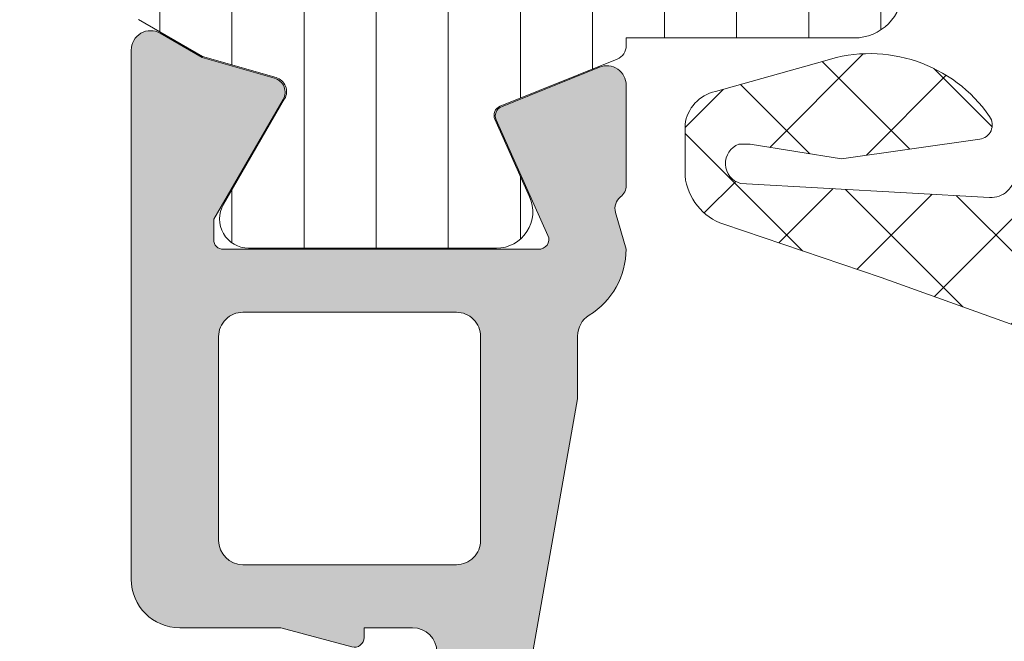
# Model space of a CAD drawing. Header units: millimetres. Extents: x 144573 to 336993, y 74252 to 247042.
# Tile 459 of 656: x 210858 to 210879, y 174638 to 174651. Entities that reach past the tile are written whole.
import ezdxf

# ---------------------------------------------------------------- set-up
doc = ezdxf.new("R2010")
doc.units = ezdxf.units.MM
doc.layers.add('FASÁDA DETAILNÍ', color=255, linetype='Continuous', lineweight=0)
doc.layers.add('NOVA', color=255, linetype='Continuous', lineweight=0)
pattern_1 = [(135, (0, 0), (-1.077630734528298, -1.077630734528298), []), (225, (0, 0), (1.077630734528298, -1.077630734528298), [])]

# ---------------------------------------------------------------- blocks, each defined once
blk = doc.blocks.new('A$C69D17D4D')
at = {"layer": 'FASÁDA DETAILNÍ'}
h = blk.add_hatch(dxfattribs=at)
h.set_pattern_fill('ANSI37', color=256, scale=0.48, angle=90, style=0)
h.set_pattern_definition(pattern_1)
edge = h.paths.add_edge_path(flags=16)
edge.add_line((-12253.82517201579, 1277.780662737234), (-12252.43231801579, 1277.880406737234))
edge.add_arc((-12252.38946052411, 1277.281939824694), 0.5999995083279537, -8.35212239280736e-06, 94.09608051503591, ccw=False)
edge.add_arc((-12252.38946052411, 1277.28193964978), 0.5999995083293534, -94.09608051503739, 8.35212239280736e-06, ccw=False)
edge.add_line((-12252.43231801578, 1276.683472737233), (-12253.82517201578, 1276.783216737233))
edge.add_arc((-12253.78945753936, 1277.281939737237), 0.5000001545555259, 94.09606440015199, 265.90393559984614, ccw=False)
edge = h.paths.add_edge_path(flags=16)
edge.add_arc((-12256.98946564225, 1275.681943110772), 0.49999962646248, -4.28042947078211e-05, 90.00004280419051, ccw=False)
edge.add_line((-12256.48946601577, 1275.681942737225), (-12256.48946601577, 1272.088257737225))
edge.add_arc((-12256.98946634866, 1272.088257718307), 0.5000003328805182, -113.21802660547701, 2.167131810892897e-06, ccw=False)
edge.add_line((-12257.1865820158, 1271.62875173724), (-12263.5176840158, 1274.34462973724))
edge.add_arc((-12263.32056809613, 1274.804135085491), 0.4999998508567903, 177.4998893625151, 246.78191820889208, ccw=False)
edge.add_line((-12263.82009201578, 1274.825945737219), (-12263.78176601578, 1275.703752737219))
edge.add_arc((-12263.28224240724, 1275.68194324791), 0.4999994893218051, 89.99995514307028, 177.5000208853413, ccw=False)
edge.add_line((-12263.28224201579, 1276.181942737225), (-12256.98946601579, 1276.181942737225))
edge = h.paths.add_edge_path(flags=16)
edge.add_line((-12262.39762801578, 1301.235861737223), (-12253.50077501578, 1305.384531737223))
edge.add_arc((-12253.28946587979, 1304.931377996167), 0.4999998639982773, -2.96720033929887e-05, 115.00000791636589, ccw=False)
edge.add_line((-12252.78946601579, 1304.93137773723), (-12252.78946601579, 1295.58194273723))
edge.add_arc((-12253.28946564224, 1295.5819423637), 0.4999996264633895, -90.00004280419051, 4.28042947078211e-05, ccw=False)
edge.add_line((-12253.28946601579, 1295.081942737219), (-12262.41338901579, 1295.081942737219))
edge.add_arc((-12262.4133888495, 1295.581942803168), 0.5000000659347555, 177.4999727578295, 269.9999809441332, ccw=False)
edge.add_line((-12262.91291301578, 1295.603752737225), (-12262.68584301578, 1300.804516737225))
edge.add_arc((-12262.18631760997, 1300.782707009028), 0.5000012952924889, 115.00009198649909, 177.5000025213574, ccw=False)
edge = h.paths.add_edge_path(flags=16)
edge.add_arc((-12253.28946564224, 1292.381943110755), 0.49999962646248, -4.28042947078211e-05, 90.00004280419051, ccw=False)
edge.add_line((-12252.78946601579, 1292.381942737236), (-12252.78946601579, 1285.181942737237))
edge.add_arc((-12253.28946564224, 1285.181942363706), 0.4999996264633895, -90.00004280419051, 4.28042947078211e-05, ccw=False)
edge.add_line((-12253.28946601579, 1284.681942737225), (-12254.48946601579, 1284.681942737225))
edge.add_arc((-12254.48946750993, 1282.681944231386), 1.999998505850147, 89.99995719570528, 180.0000428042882)
edge.add_line((-12256.48946601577, 1282.681942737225), (-12256.48946601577, 1278.881942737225))
edge.add_arc((-12256.98946564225, 1278.881942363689), 0.4999996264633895, -90.00004280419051, 4.28042947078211e-05, ccw=False)
edge.add_line((-12256.98946601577, 1278.381942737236), (-12263.14252701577, 1278.381942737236))
edge.add_arc((-12263.14252684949, 1278.881942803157), 0.5000000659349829, 177.4999727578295, 269.9999809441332, ccw=False)
edge.add_line((-12263.64205101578, 1278.903752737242), (-12263.40191601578, 1284.403752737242))
edge.add_arc((-12262.90239240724, 1284.381943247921), 0.499999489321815, 89.99995514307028, 177.5000208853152, ccw=False)
edge.add_line((-12262.90239201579, 1284.881942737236), (-12257.58946601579, 1284.881942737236))
edge.add_arc((-12257.58946601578, 1285.981942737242), 1.099999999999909, 270, 450)
edge.add_line((-12257.58946601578, 1287.081942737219), (-12262.76267701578, 1287.081942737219))
edge.add_arc((-12262.7626768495, 1287.581942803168), 0.500000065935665, 177.4999727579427, 269.9999809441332, ccw=False)
edge.add_line((-12263.26220101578, 1287.603752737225), (-12263.05262801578, 1292.403752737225))
edge.add_arc((-12262.55310440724, 1292.381943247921), 0.4999994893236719, 89.99995514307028, 177.5000208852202, ccw=False)
edge.add_line((-12262.55310401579, 1292.881942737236), (-12253.28946601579, 1292.881942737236))
edge = h.paths.add_edge_path()
edge.add_line((-12254.67592301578, 1307.594995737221), (-12263.46378901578, 1303.497146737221))
edge.add_ellipse((-12262.1959315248, 1300.778221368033), major_axis=(-3.000002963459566, 0), ratio=1, start_angle=295.0000306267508, end_angle=357.499941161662)
edge.add_line((-12265.19307901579, 1300.909082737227), (-12265.22141301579, 1300.260132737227))
edge.add_ellipse((-12265.72093662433, 1300.281942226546), major_axis=(-0.4999994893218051, 0), ratio=1, start_angle=89.99995514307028, end_angle=177.5000208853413, ccw=False)
edge.add_line((-12265.72093701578, 1299.781942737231), (-12266.68946601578, 1299.781942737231))
edge.add_ellipse((-12266.68946609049, 1299.681942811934), major_axis=(-0.09999992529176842, 0), ratio=1, start_angle=-90.00004280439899, end_angle=4.280465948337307e-05)
edge.add_line((-12266.78946601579, 1299.681942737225), (-12266.78946601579, 1299.081942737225))
edge.add_ellipse((-12266.68946609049, 1299.081942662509), major_axis=(-0.09999992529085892, 0), ratio=1, start_angle=-4.280465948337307e-05, end_angle=90.00004280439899)
edge.add_line((-12266.68946601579, 1298.981942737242), (-12265.78642801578, 1298.981942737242))
edge.add_ellipse((-12265.78642818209, 1298.481942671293), major_axis=(-0.500000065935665, 0), ratio=1, start_angle=177.4999727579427, end_angle=269.99998094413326, ccw=False)
edge.add_line((-12265.28690401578, 1298.460132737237), (-12265.68074201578, 1289.559838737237))
edge.add_ellipse((-12266.18025329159, 1289.58194284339), major_axis=(-0.5000001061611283, 0), ratio=1, start_angle=89.99991701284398, end_angle=177.4662307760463, ccw=False)
edge.add_line((-12266.18025401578, 1289.081942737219), (-12266.78946601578, 1289.081942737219))
edge.add_ellipse((-12266.7894660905, 1288.981942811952), major_axis=(-0.09999992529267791, 0), ratio=1, start_angle=-90.00004280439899, end_angle=4.280413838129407e-05)
edge.add_line((-12266.8894660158, 1288.981942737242), (-12266.8894660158, 1288.381942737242))
edge.add_ellipse((-12266.7894660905, 1288.381942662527), major_axis=(-0.09999992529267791, 0), ratio=1, start_angle=-4.280413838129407e-05, end_angle=90.00004280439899)
edge.add_line((-12266.78946601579, 1288.281942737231), (-12266.25990401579, 1288.281942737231))
edge.add_ellipse((-12266.25990371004, 1287.781942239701), major_axis=(-0.5000004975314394, 0), ratio=1, start_angle=177.4663020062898, end_angle=270.0000350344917, ccw=False)
edge.add_line((-12265.7603920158, 1287.759838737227), (-12266.2710480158, 1276.219613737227))
edge.add_ellipse((-12266.77057261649, 1276.241423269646), major_axis=(-0.5000004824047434, 0), ratio=1, start_angle=86.78294269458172, end_angle=177.5000209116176, ccw=False)
edge.add_line((-12266.79863201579, 1275.742210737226), (-12271.93237501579, 1276.030773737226))
edge.add_ellipse((-12271.81681959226, 1276.44119173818), major_axis=(-0.4263754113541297, 0), ratio=1, start_angle=-69.24102762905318, end_angle=74.27514552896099, ccw=False)
edge.add_line((-12271.9679430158, 1276.839886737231), (-12271.7353400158, 1276.838646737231))
edge.add_line((-12271.73534001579, 1276.838646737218), (-12269.85276101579, 1276.540508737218))
edge.add_line((-12269.85276101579, 1276.540508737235), (-12267.00347601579, 1276.940934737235))
edge.add_ellipse((-12267.04522661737, 1277.238015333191), major_axis=(-0.2999999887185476, 0), ratio=1, start_angle=97.9997440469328, end_angle=214.5977463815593)
edge.add_ellipse((-12269.26779770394, 1275.704901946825), major_axis=(-3.000047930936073, 0), ratio=1, start_angle=214.5976412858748, end_angle=288.0084245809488)
edge.add_line((-12270.19528301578, 1278.557980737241), (-12272.45017401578, 1277.924404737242))
edge.add_ellipse((-12272.28924447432, 1277.149192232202), major_axis=(-0.7917403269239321, 0), ratio=1, start_angle=281.7276897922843, end_angle=353.2016537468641)
edge.add_line((-12273.0754180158, 1277.242914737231), (-12273.0766390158, 1276.184704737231))
edge.add_ellipse((-12271.89755279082, 1276.313828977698), major_axis=(-1.186135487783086, 0), ratio=1, start_angle=6.249678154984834, end_angle=71.34442355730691)
edge.add_line((-12272.2769720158, 1275.190014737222), (-12269.0356320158, 1274.095681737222))
edge.add_line((-12269.03563201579, 1274.095681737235), (-12260.98583701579, 1271.205903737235))
edge.add_line((-12260.98583701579, 1271.205903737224), (-12251.08796001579, 1266.873094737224))
edge.add_ellipse((-12250.88968994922, 1267.332103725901), major_axis=(-0.5000002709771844, 0), ratio=1, start_angle=66.63795051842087, end_angle=179.9334236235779)
edge.add_line((-12250.38969001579, 1267.331522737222), (-12250.38905501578, 1267.878223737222))
edge.add_ellipse((-12250.88905512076, 1267.878804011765), major_axis=(-0.5000004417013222, 0), ratio=1, start_angle=179.9335054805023, end_angle=246.0791754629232)
edge.add_line((-12250.6863180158, 1268.335857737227), (-12253.8903210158, 1269.737613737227))
edge.add_ellipse((-12253.48946667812, 1270.653754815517), major_axis=(-0.9999993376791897, 0), ratio=1, start_angle=-5.281035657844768e-05, end_angle=66.36838527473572, ccw=False)
edge.add_line((-12254.48946601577, 1270.653755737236), (-12254.48946601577, 1275.881697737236))
edge.add_line((-12254.48946601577, 1275.881697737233), (-12252.68998701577, 1275.881706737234))
edge.add_line((-12252.68998701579, 1275.881706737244), (-12252.55204501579, 1275.366905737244))
edge.add_ellipse((-12252.27489099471, 1275.48167099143), major_axis=(-0.2999756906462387, 0), ratio=1, start_angle=22.49370026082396, end_angle=112.503566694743)
edge.add_line((-12252.16007801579, 1275.204536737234), (-12250.88995101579, 1276.053703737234))
edge.add_ellipse((-12251.38967178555, 1276.919567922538), major_axis=(-0.9997207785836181, 0), ratio=1, start_angle=119.9907606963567, end_angle=180.0076118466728)
edge.add_line((-12250.38995101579, 1276.919700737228), (-12250.38998201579, 1277.644061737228))
edge.add_ellipse((-12251.38971984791, 1277.643853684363), major_axis=(-0.9997378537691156, 0), ratio=1, start_angle=180.0119236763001, end_angle=240.0086750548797)
edge.add_line((-12250.8899820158, 1278.509727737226), (-12252.1600780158, 1279.358894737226))
edge.add_ellipse((-12252.27488990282, 1279.081747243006), major_axis=(-0.2999875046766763, 0), ratio=1, start_angle=247.4975938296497, end_angle=337.50139619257)
edge.add_line((-12252.55204501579, 1279.196540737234), (-12252.69001701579, 1278.681724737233))
edge.add_line((-12252.69001701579, 1278.681724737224), (-12254.48946601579, 1278.681716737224))
edge.add_line((-12254.48946601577, 1278.681716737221), (-12254.48946601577, 1281.881943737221))
edge.add_ellipse((-12254.18946623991, 1281.881943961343), major_axis=(-0.2999997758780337, 0), ratio=1, start_angle=-90.00004280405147, end_angle=4.280431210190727e-05, ccw=False)
edge.add_line((-12254.18946601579, 1282.181943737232), (-12250.88947001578, 1282.181943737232))
edge.add_ellipse((-12250.88946964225, 1282.681943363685), major_axis=(-0.49999962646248, 0), ratio=1, start_angle=89.99995719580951, end_angle=180.0000428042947)
edge.add_line((-12250.3894700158, 1282.681943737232), (-12250.3894700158, 1309.579565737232))
edge.add_line((-12250.3894700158, 1309.579565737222), (-12251.9398620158, 1310.474683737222))
edge.add_ellipse((-12252.18986210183, 1310.041671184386), major_axis=(-0.4999999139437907, 0), ratio=1, start_angle=239.9999829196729, end_angle=359.9999366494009)
edge.add_line((-12252.68986201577, 1310.041671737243), (-12254.38723301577, 1310.041671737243))
edge.add_line((-12254.38723301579, 1310.041671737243), (-12254.38723301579, 1308.048149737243))
edge.add_ellipse((-12254.88723327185, 1308.048149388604), major_axis=(-0.500000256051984, 0), ratio=1, start_angle=115.00012858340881, end_angle=180.0000399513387, ccw=False)
h = blk.add_hatch(dxfattribs=at)
h.set_pattern_fill('ANSI37', color=256, scale=0.48, angle=90, style=0)
h.set_pattern_definition(pattern_1)
edge = h.paths.add_edge_path(flags=16)
edge.add_line((-12253.8251718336, 1277.780662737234), (-12252.4323178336, 1277.880406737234))
edge.add_arc((-12252.38946034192, 1277.281939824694), 0.5999995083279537, -8.35212239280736e-06, 94.09608051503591, ccw=False)
edge.add_arc((-12252.38946034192, 1277.28193964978), 0.5999995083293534, -94.09608051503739, 8.35212239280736e-06, ccw=False)
edge.add_line((-12252.43231783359, 1276.683472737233), (-12253.82517183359, 1276.783216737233))
edge.add_arc((-12253.78945735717, 1277.281939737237), 0.5000001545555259, 94.09606440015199, 265.90393559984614, ccw=False)
edge = h.paths.add_edge_path(flags=16)
edge.add_arc((-12256.98946546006, 1275.681943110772), 0.49999962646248, -4.28042947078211e-05, 90.00004280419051, ccw=False)
edge.add_line((-12256.48946583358, 1275.681942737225), (-12256.48946583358, 1272.088257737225))
edge.add_arc((-12256.98946616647, 1272.088257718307), 0.5000003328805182, -113.21802660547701, 2.167131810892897e-06, ccw=False)
edge.add_line((-12257.18658183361, 1271.62875173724), (-12263.51768383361, 1274.34462973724))
edge.add_arc((-12263.32056791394, 1274.804135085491), 0.4999998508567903, 177.4998893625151, 246.78191820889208, ccw=False)
edge.add_line((-12263.82009183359, 1274.825945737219), (-12263.78176583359, 1275.703752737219))
edge.add_arc((-12263.28224222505, 1275.68194324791), 0.4999994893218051, 89.99995514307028, 177.5000208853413, ccw=False)
edge.add_line((-12263.2822418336, 1276.181942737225), (-12256.9894658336, 1276.181942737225))
edge = h.paths.add_edge_path(flags=16)
edge.add_line((-12262.39762783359, 1301.235861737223), (-12253.50077483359, 1305.384531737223))
edge.add_arc((-12253.2894656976, 1304.931377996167), 0.4999998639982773, -2.96720033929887e-05, 115.00000791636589, ccw=False)
edge.add_line((-12252.7894658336, 1304.93137773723), (-12252.7894658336, 1295.58194273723))
edge.add_arc((-12253.28946546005, 1295.5819423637), 0.4999996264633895, -90.00004280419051, 4.28042947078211e-05, ccw=False)
edge.add_line((-12253.2894658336, 1295.081942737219), (-12262.4133888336, 1295.081942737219))
edge.add_arc((-12262.41338866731, 1295.581942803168), 0.5000000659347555, 177.4999727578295, 269.9999809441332, ccw=False)
edge.add_line((-12262.91291283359, 1295.603752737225), (-12262.68584283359, 1300.804516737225))
edge.add_arc((-12262.18631742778, 1300.782707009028), 0.5000012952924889, 115.00009198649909, 177.5000025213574, ccw=False)
edge = h.paths.add_edge_path(flags=16)
edge.add_arc((-12253.28946546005, 1292.381943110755), 0.49999962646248, -4.28042947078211e-05, 90.00004280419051, ccw=False)
edge.add_line((-12252.7894658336, 1292.381942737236), (-12252.7894658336, 1285.181942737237))
edge.add_arc((-12253.28946546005, 1285.181942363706), 0.4999996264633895, -90.00004280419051, 4.28042947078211e-05, ccw=False)
edge.add_line((-12253.2894658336, 1284.681942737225), (-12254.4894658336, 1284.681942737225))
edge.add_arc((-12254.48946732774, 1282.681944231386), 1.999998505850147, 89.99995719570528, 180.0000428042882)
edge.add_line((-12256.48946583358, 1282.681942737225), (-12256.48946583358, 1278.881942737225))
edge.add_arc((-12256.98946546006, 1278.881942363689), 0.4999996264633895, -90.00004280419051, 4.28042947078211e-05, ccw=False)
edge.add_line((-12256.98946583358, 1278.381942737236), (-12263.14252683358, 1278.381942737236))
edge.add_arc((-12263.1425266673, 1278.881942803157), 0.5000000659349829, 177.4999727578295, 269.9999809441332, ccw=False)
edge.add_line((-12263.64205083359, 1278.903752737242), (-12263.40191583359, 1284.403752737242))
edge.add_arc((-12262.90239222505, 1284.381943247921), 0.499999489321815, 89.99995514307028, 177.5000208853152, ccw=False)
edge.add_line((-12262.9023918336, 1284.881942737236), (-12257.5894658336, 1284.881942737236))
edge.add_arc((-12257.58946583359, 1285.981942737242), 1.099999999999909, 270, 450)
edge.add_line((-12257.58946583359, 1287.081942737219), (-12262.76267683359, 1287.081942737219))
edge.add_arc((-12262.76267666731, 1287.581942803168), 0.500000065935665, 177.4999727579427, 269.9999809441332, ccw=False)
edge.add_line((-12263.26220083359, 1287.603752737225), (-12263.05262783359, 1292.403752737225))
edge.add_arc((-12262.55310422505, 1292.381943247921), 0.4999994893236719, 89.99995514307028, 177.5000208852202, ccw=False)
edge.add_line((-12262.5531038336, 1292.881942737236), (-12253.2894658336, 1292.881942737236))
edge = h.paths.add_edge_path()
edge.add_line((-12254.67592283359, 1307.594995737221), (-12263.46378883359, 1303.497146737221))
edge.add_ellipse((-12262.19593134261, 1300.778221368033), major_axis=(-3.000002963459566, 0), ratio=1, start_angle=295.0000306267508, end_angle=357.499941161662)
edge.add_line((-12265.1930788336, 1300.909082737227), (-12265.2214128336, 1300.260132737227))
edge.add_ellipse((-12265.72093644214, 1300.281942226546), major_axis=(-0.4999994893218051, 0), ratio=1, start_angle=89.99995514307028, end_angle=177.5000208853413, ccw=False)
edge.add_line((-12265.72093683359, 1299.781942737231), (-12266.68946583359, 1299.781942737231))
edge.add_ellipse((-12266.6894659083, 1299.681942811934), major_axis=(-0.09999992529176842, 0), ratio=1, start_angle=-90.00004280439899, end_angle=4.280465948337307e-05)
edge.add_line((-12266.7894658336, 1299.681942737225), (-12266.7894658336, 1299.081942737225))
edge.add_ellipse((-12266.6894659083, 1299.081942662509), major_axis=(-0.09999992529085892, 0), ratio=1, start_angle=-4.280465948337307e-05, end_angle=90.00004280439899)
edge.add_line((-12266.6894658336, 1298.981942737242), (-12265.78642783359, 1298.981942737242))
edge.add_ellipse((-12265.7864279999, 1298.481942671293), major_axis=(-0.500000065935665, 0), ratio=1, start_angle=177.4999727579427, end_angle=269.99998094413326, ccw=False)
edge.add_line((-12265.28690383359, 1298.460132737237), (-12265.68074183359, 1289.559838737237))
edge.add_ellipse((-12266.1802531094, 1289.58194284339), major_axis=(-0.5000001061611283, 0), ratio=1, start_angle=89.99991701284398, end_angle=177.4662307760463, ccw=False)
edge.add_line((-12266.18025383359, 1289.081942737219), (-12266.78946583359, 1289.081942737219))
edge.add_ellipse((-12266.78946590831, 1288.981942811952), major_axis=(-0.09999992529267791, 0), ratio=1, start_angle=-90.00004280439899, end_angle=4.280413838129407e-05)
edge.add_line((-12266.88946583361, 1288.981942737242), (-12266.88946583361, 1288.381942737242))
edge.add_ellipse((-12266.78946590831, 1288.381942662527), major_axis=(-0.09999992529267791, 0), ratio=1, start_angle=-4.280413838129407e-05, end_angle=90.00004280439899)
edge.add_line((-12266.7894658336, 1288.281942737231), (-12266.2599038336, 1288.281942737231))
edge.add_ellipse((-12266.25990352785, 1287.781942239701), major_axis=(-0.5000004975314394, 0), ratio=1, start_angle=177.4663020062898, end_angle=270.0000350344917, ccw=False)
edge.add_line((-12265.76039183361, 1287.759838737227), (-12266.27104783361, 1276.219613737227))
edge.add_ellipse((-12266.7705724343, 1276.241423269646), major_axis=(-0.5000004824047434, 0), ratio=1, start_angle=86.78294269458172, end_angle=177.5000209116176, ccw=False)
edge.add_line((-12266.7986318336, 1275.742210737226), (-12271.9323748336, 1276.030773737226))
edge.add_ellipse((-12271.81681941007, 1276.44119173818), major_axis=(-0.4263754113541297, 0), ratio=1, start_angle=-69.24102762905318, end_angle=74.27514552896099, ccw=False)
edge.add_line((-12271.96794283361, 1276.839886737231), (-12271.73533983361, 1276.838646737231))
edge.add_line((-12271.7353398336, 1276.838646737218), (-12269.8527608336, 1276.540508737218))
edge.add_line((-12269.8527608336, 1276.540508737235), (-12267.0034758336, 1276.940934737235))
edge.add_ellipse((-12267.04522643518, 1277.238015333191), major_axis=(-0.2999999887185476, 0), ratio=1, start_angle=97.9997440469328, end_angle=214.5977463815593)
edge.add_ellipse((-12269.26779752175, 1275.704901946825), major_axis=(-3.000047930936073, 0), ratio=1, start_angle=214.5976412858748, end_angle=288.0084245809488)
edge.add_line((-12270.19528283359, 1278.557980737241), (-12272.45017383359, 1277.924404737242))
edge.add_ellipse((-12272.28924429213, 1277.149192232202), major_axis=(-0.7917403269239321, 0), ratio=1, start_angle=281.7276897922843, end_angle=353.2016537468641)
edge.add_line((-12273.07541783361, 1277.242914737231), (-12273.07663883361, 1276.184704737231))
edge.add_ellipse((-12271.89755260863, 1276.313828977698), major_axis=(-1.186135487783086, 0), ratio=1, start_angle=6.249678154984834, end_angle=71.34442355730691)
edge.add_line((-12272.27697183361, 1275.190014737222), (-12269.03563183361, 1274.095681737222))
edge.add_line((-12269.0356318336, 1274.095681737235), (-12260.9858368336, 1271.205903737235))
edge.add_line((-12260.9858368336, 1271.205903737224), (-12251.0879598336, 1266.873094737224))
edge.add_ellipse((-12250.88968976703, 1267.332103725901), major_axis=(-0.5000002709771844, 0), ratio=1, start_angle=66.63795051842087, end_angle=179.9334236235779)
edge.add_line((-12250.3896898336, 1267.331522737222), (-12250.38905483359, 1267.878223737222))
edge.add_ellipse((-12250.88905493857, 1267.878804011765), major_axis=(-0.5000004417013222, 0), ratio=1, start_angle=179.9335054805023, end_angle=246.0791754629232)
edge.add_line((-12250.68631783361, 1268.335857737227), (-12253.89032083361, 1269.737613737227))
edge.add_ellipse((-12253.48946649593, 1270.653754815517), major_axis=(-0.9999993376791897, 0), ratio=1, start_angle=-5.281035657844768e-05, end_angle=66.36838527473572, ccw=False)
edge.add_line((-12254.48946583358, 1270.653755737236), (-12254.48946583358, 1275.881697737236))
edge.add_line((-12254.48946583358, 1275.881697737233), (-12252.68998683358, 1275.881706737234))
edge.add_line((-12252.6899868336, 1275.881706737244), (-12252.5520448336, 1275.366905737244))
edge.add_ellipse((-12252.27489081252, 1275.48167099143), major_axis=(-0.2999756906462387, 0), ratio=1, start_angle=22.49370026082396, end_angle=112.503566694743)
edge.add_line((-12252.1600778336, 1275.204536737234), (-12250.8899508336, 1276.053703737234))
edge.add_ellipse((-12251.38967160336, 1276.919567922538), major_axis=(-0.9997207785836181, 0), ratio=1, start_angle=119.9907606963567, end_angle=180.0076118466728)
edge.add_line((-12250.3899508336, 1276.919700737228), (-12250.3899818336, 1277.644061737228))
edge.add_ellipse((-12251.38971966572, 1277.643853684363), major_axis=(-0.9997378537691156, 0), ratio=1, start_angle=180.0119236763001, end_angle=240.0086750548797)
edge.add_line((-12250.88998183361, 1278.509727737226), (-12252.16007783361, 1279.358894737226))
edge.add_ellipse((-12252.27488972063, 1279.081747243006), major_axis=(-0.2999875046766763, 0), ratio=1, start_angle=247.4975938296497, end_angle=337.50139619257)
edge.add_line((-12252.5520448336, 1279.196540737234), (-12252.6900168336, 1278.681724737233))
edge.add_line((-12252.6900168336, 1278.681724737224), (-12254.4894658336, 1278.681716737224))
edge.add_line((-12254.48946583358, 1278.681716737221), (-12254.48946583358, 1281.881943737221))
edge.add_ellipse((-12254.18946605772, 1281.881943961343), major_axis=(-0.2999997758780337, 0), ratio=1, start_angle=-90.00004280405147, end_angle=4.280431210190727e-05, ccw=False)
edge.add_line((-12254.1894658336, 1282.181943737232), (-12250.88946983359, 1282.181943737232))
edge.add_ellipse((-12250.88946946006, 1282.681943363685), major_axis=(-0.49999962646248, 0), ratio=1, start_angle=89.99995719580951, end_angle=180.0000428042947)
edge.add_line((-12250.38946983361, 1282.681943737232), (-12250.38946983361, 1309.579565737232))
edge.add_line((-12250.38946983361, 1309.579565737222), (-12251.93986183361, 1310.474683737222))
edge.add_ellipse((-12252.18986191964, 1310.041671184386), major_axis=(-0.4999999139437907, 0), ratio=1, start_angle=239.9999829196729, end_angle=359.9999366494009)
edge.add_line((-12252.68986183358, 1310.041671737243), (-12254.38723283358, 1310.041671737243))
edge.add_line((-12254.3872328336, 1310.041671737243), (-12254.3872328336, 1308.048149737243))
edge.add_ellipse((-12254.88723308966, 1308.048149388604), major_axis=(-0.500000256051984, 0), ratio=1, start_angle=115.00012858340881, end_angle=180.0000399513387, ccw=False)
h = blk.add_hatch(dxfattribs=at)
h.set_pattern_fill('ANSI31', color=256, scale=0.468, angle=45, style=0)
h.set_pattern_definition([(90, (0, 0), (-1.4859, 3.33066907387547e-16), [])])
edge = h.paths.add_edge_path(flags=16)
edge.add_line((-12282.14136583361, 1281.270417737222), (-12279.91865583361, 1279.987055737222))
edge.add_ellipse((-12278.91878345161, 1281.718780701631), major_axis=(-1.999654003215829, 0), ratio=1, start_angle=59.99849855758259, end_angle=119.999954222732)
edge.add_line((-12277.91895783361, 1279.987028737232), (-12276.78943983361, 1280.639156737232))
edge.add_ellipse((-12278.28944295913, 1283.237236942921), major_axis=(-3.000005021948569, 0), ratio=1, start_angle=120.0000135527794, end_angle=163.9999452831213)
edge.add_line((-12275.40565383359, 1282.410320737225), (-12274.35300583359, 1286.081342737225))
edge.add_ellipse((-12274.83363686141, 1286.21916153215), major_axis=(-0.5000002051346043, 0), ratio=1, start_angle=163.9999927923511, end_angle=270.000798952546)
edge.add_line((-12274.83364383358, 1286.719161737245), (-12282.39139683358, 1286.719051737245))
edge.add_ellipse((-12282.39138700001, 1286.219051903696), major_axis=(-0.4999998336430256, 0), ratio=1, start_angle=-89.99887315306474, end_angle=0.0008212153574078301)
edge.add_line((-12282.89138683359, 1286.219044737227), (-12282.89133083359, 1282.569395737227))
edge.add_ellipse((-12281.39133158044, 1282.569435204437), major_axis=(-1.49999925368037, 0), ratio=1, start_angle=0.001507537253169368, end_angle=59.99847274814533)
edge = h.paths.add_edge_path(flags=16)
edge.add_line((-12282.3914148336, 1288.319053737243), (-12274.08808483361, 1288.319180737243))
edge.add_ellipse((-12274.08809309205, 1288.819181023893), major_axis=(-0.5000002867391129, 0), ratio=1, start_angle=90.00094634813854, end_angle=164.0000560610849)
edge.add_line((-12273.6074618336, 1288.681362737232), (-12271.9005348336, 1294.634124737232))
edge.add_ellipse((-12272.38116556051, 1294.771943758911), major_axis=(-0.4999999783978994, 0), ratio=1, start_angle=163.999958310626, end_angle=270.0009480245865)
edge.add_line((-12272.38117383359, 1295.271943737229), (-12282.39152783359, 1295.271773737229))
edge.add_ellipse((-12282.39151564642, 1294.771773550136), major_axis=(-0.5000001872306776, 0), ratio=1, start_angle=-89.99860345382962, end_angle=0.0008952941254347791)
edge.add_line((-12282.89151583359, 1294.771765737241), (-12282.89142583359, 1288.819045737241))
edge.add_ellipse((-12282.39142556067, 1288.81905401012), major_axis=(-0.5000002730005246, 0), ratio=1, start_angle=0.0009480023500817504, end_angle=90.00122923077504)
edge = h.paths.add_edge_path(flags=16)
edge.add_line((-12271.84237883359, 1302.636077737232), (-12275.01876883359, 1304.469966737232))
edge.add_ellipse((-12276.51876869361, 1301.871886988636), major_axis=(-3.000002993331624, 0), ratio=1, start_angle=240.000036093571, end_angle=300.001491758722)
edge.add_line((-12278.0188378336, 1304.46992673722), (-12282.1417208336, 1302.08943173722))
edge.add_ellipse((-12281.39168517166, 1300.790413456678), major_axis=(-1.500000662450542, 0), ratio=1, start_angle=-59.99844168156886, end_angle=0.001517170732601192)
edge.add_line((-12282.8916858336, 1300.790373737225), (-12282.8915948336, 1297.371759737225))
edge.add_ellipse((-12282.39159535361, 1297.371773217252), major_axis=(-0.4999994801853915, 0), ratio=1, start_angle=0.001544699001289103, end_angle=90.00143468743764)
edge.add_line((-12282.3915828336, 1296.871773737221), (-12272.0922678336, 1296.871954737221))
edge.add_ellipse((-12272.09228617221, 1297.871955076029), major_axis=(-1.000000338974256, 0), ratio=1, start_angle=90.00105072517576, end_angle=180.001527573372)
edge.add_line((-12271.09228583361, 1297.871981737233), (-12271.09237883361, 1301.337079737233))
edge.add_ellipse((-12272.59237897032, 1301.337039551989), major_axis=(-1.500000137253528, 0), ratio=1, start_angle=180.0015349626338, end_angle=239.9999969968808)
edge = h.paths.add_edge_path()
edge.add_line((-12269.4925108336, 1304.483883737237), (-12269.4922888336, 1297.930820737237))
edge.add_arc((-12274.49228653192, 1297.93065387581), 4.999997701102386, -16.000023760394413, 0.0019120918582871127, ccw=False)
edge.add_line((-12269.6859808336, 1296.552465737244), (-12273.9545918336, 1281.666047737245))
edge.add_arc((-12273.47396147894, 1281.528229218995), 0.4999994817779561, 164.0000020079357, 270.0000739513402)
edge.add_line((-12273.47396083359, 1281.028229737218), (-12269.59058683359, 1281.028229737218))
edge.add_arc((-12269.59056683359, 1280.028229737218), 1.0000000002, -89.99885408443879, 90.00114591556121, ccw=False)
edge.add_line((-12269.59054683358, 1279.028229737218), (-12274.28888283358, 1279.028041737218))
edge.add_line((-12274.28888283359, 1279.028041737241), (-12274.28888283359, 1278.871989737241))
edge.add_arc((-12274.58888282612, 1278.871989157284), 0.2999999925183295, -68.02615411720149, 0.00011075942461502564, ccw=False)
edge.add_line((-12274.47662783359, 1278.59378273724), (-12276.88852983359, 1277.62059573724))
edge.add_arc((-12276.81369323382, 1277.435124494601), 0.2000002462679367, 111.9737977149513, 204.1409822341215)
edge.add_line((-12276.99620183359, 1277.353327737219), (-12276.2797018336, 1275.754642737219))
edge.add_arc((-12276.96410759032, 1275.447904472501), 0.7499997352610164, -90.00001858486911, 24.141058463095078, ccw=False)
edge.add_line((-12276.9641078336, 1274.69790473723), (-12282.0716568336, 1274.69790473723))
edge.add_arc((-12282.07165670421, 1275.297904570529), 0.5999998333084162, 149.8570751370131, 269.99998764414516, ccw=False)
edge.add_line((-12282.5905218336, 1275.599199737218), (-12281.3293058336, 1277.771156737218))
edge.add_arc((-12281.58873847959, 1277.921805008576), 0.3000003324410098, 329.8569693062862, 433.9999309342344)
edge.add_line((-12281.50604683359, 1278.210183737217), (-12283.02051883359, 1278.644450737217))
edge.add_line((-12283.0205188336, 1278.644450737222), (-12284.3412908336, 1279.406998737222))
edge.add_arc((-12284.19129009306, 1279.666805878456), 0.2999999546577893, 177.5366952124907, 239.9998316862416, ccw=False)
edge.add_line((-12284.49101283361, 1279.679699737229), (-12284.49101283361, 1303.669353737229))
edge.add_arc((-12284.19167711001, 1303.689308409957), 0.3000001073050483, 120.000147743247, 183.8138762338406, ccw=False)
edge.add_line((-12284.34167783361, 1303.949115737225), (-12283.02087183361, 1304.711683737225))
edge.add_line((-12283.02087183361, 1304.71168373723), (-12281.50640083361, 1305.145950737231))
edge.add_arc((-12281.58909197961, 1305.434329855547), 0.3000005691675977, 285.9999567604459, 390.142918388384)
edge.add_line((-12281.32965883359, 1305.58497773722), (-12282.5908748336, 1307.756933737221))
edge.add_arc((-12282.07200941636, 1308.05822940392), 0.6000003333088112, 90.00003984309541, 210.1429523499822, ccw=False)
edge.add_line((-12282.07200983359, 1308.658229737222), (-12272.16840983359, 1308.658229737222))
edge.add_arc((-12272.16840909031, 1307.908229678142), 0.7500000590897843, -24.141020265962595, 90.00005678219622, ccw=False)
edge.add_line((-12271.4840028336, 1307.601491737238), (-12272.2005028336, 1306.002806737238))
edge.add_arc((-12272.01799423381, 1305.921009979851), 0.2000002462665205, 155.8590177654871, 248.0262022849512)
edge.add_line((-12272.0928308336, 1305.735538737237), (-12269.6802558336, 1304.762079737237))
edge.add_arc((-12269.79250999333, 1304.483873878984), 0.2999991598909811, 0.0018827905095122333, 68.02626146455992, ccw=False)
h = blk.add_hatch(color=256, dxfattribs=at)
edge = h.paths.add_edge_path(flags=16)
edge.add_line((-12277.28960983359, 1268.678154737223), (-12277.28960983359, 1272.877904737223))
edge.add_ellipse((-12277.78960946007, 1272.87790511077), major_axis=(-0.4999996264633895, 0), ratio=1, start_angle=179.9999571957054, end_angle=270.0000428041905)
edge.add_line((-12277.78960983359, 1273.377904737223), (-12282.18963383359, 1273.377904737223))
edge.add_ellipse((-12282.18963420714, 1272.87790511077), major_axis=(-0.49999962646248, 0), ratio=1, start_angle=-90.00004280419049, end_angle=4.280429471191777e-05)
edge.add_line((-12282.68963383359, 1272.877904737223), (-12282.68963383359, 1268.678155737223))
edge.add_ellipse((-12282.18963335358, 1268.67815621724), major_axis=(-0.5000004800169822, 0), ratio=1, start_angle=5.500573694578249e-05, end_angle=89.99994499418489)
edge.add_line((-12282.18963383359, 1268.178155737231), (-12277.7896098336, 1268.17815473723))
edge.add_ellipse((-12277.78960946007, 1268.678154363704), major_axis=(-0.49999962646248, 0), ratio=1, start_angle=89.99995719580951, end_angle=180.0000428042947)
edge = h.paths.add_edge_path()
edge.add_line((-12275.29122883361, 1271.591558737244), (-12276.49098883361, 1264.828558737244))
edge.add_arc((-12278.46024046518, 1265.177903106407), 1.999998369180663, 269.9999607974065, 349.9404098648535, ccw=False)
edge.add_line((-12278.46024183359, 1263.17790473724), (-12282.62521483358, 1263.17790473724))
edge.add_line((-12282.62521483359, 1263.17790473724), (-12284.34300383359, 1263.63818573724))
edge.add_arc((-12284.29123991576, 1263.831370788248), 0.1999999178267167, 180.0000146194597, 254.9999614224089, ccw=False)
edge.add_line((-12284.49123983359, 1263.831370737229), (-12284.49123983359, 1264.277904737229))
edge.add_arc((-12283.99124020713, 1264.277905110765), 0.4999996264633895, 89.99995719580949, 180.0000428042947, ccw=False)
edge.add_line((-12283.99123983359, 1264.777904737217), (-12278.69123983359, 1264.777904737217))
edge.add_arc((-12278.69123946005, 1265.277904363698), 0.49999962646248, 269.9999571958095, 360.0000428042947)
edge.add_line((-12278.1912398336, 1265.277904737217), (-12278.1912398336, 1266.378154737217))
edge.add_arc((-12278.69124031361, 1266.378154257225), 0.5000004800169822, 5.500573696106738e-05, 89.99994499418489)
edge.add_line((-12278.6912398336, 1266.878154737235), (-12279.6912398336, 1266.878154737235))
edge.add_line((-12279.6912398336, 1266.878154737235), (-12279.6912398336, 1266.678154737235))
edge.add_arc((-12279.89123997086, 1266.678155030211), 0.2000001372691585, 254.99999460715, 359.9999160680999, ccw=False)
edge.add_line((-12279.94300383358, 1266.484969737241), (-12281.41039183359, 1266.878155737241))
edge.add_line((-12281.4103918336, 1266.878155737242), (-12283.4912398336, 1266.878155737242))
edge.add_arc((-12283.49123887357, 1267.878156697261), 1.0000009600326, 180.0000550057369, 269.9999449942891, ccw=False)
edge.add_line((-12284.49123983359, 1267.878155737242), (-12284.49123983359, 1278.777657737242))
edge.add_arc((-12284.09123949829, 1278.777657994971), 0.400000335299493, 60.000083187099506, 180.0000369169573, ccw=False)
edge.add_line((-12283.89123983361, 1279.124068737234), (-12283.02839183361, 1278.625902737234))
edge.add_line((-12283.02839183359, 1278.625902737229), (-12281.53623083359, 1278.198032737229))
edge.add_arc((-12281.61892221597, 1277.9096539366), 0.3000003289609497, -30.179241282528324, 73.99998311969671, ccw=False)
edge.add_line((-12281.35958483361, 1277.758841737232), (-12282.79131983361, 1275.293230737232))
edge.add_line((-12282.7913198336, 1275.293230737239), (-12282.7913198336, 1274.872811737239))
edge.add_arc((-12282.59975155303, 1274.869319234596), 0.1916001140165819, 178.9555499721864, 272.5222218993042)
edge.add_line((-12282.59131983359, 1274.67790473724), (-12276.10188083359, 1274.67790473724))
edge.add_arc((-12276.08364308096, 1274.877071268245), 0.1999998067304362, 264.7679954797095, 384.1409481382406)
edge.add_line((-12275.90113483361, 1274.958867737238), (-12276.96945583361, 1277.342552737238))
edge.add_arc((-12276.78694723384, 1277.424349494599), 0.2000002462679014, 111.9737977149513, 204.1409822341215, ccw=False)
edge.add_line((-12276.86178383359, 1277.609820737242), (-12274.83855583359, 1278.426180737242))
edge.add_arc((-12274.68888272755, 1278.055238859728), 0.3999998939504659, -1.754639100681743e-05, 111.97381787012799, ccw=False)
edge.add_line((-12274.28888283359, 1278.05523873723), (-12274.28888183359, 1275.99109173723))
edge.add_arc((-12274.58888147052, 1275.991090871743), 0.2999996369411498, -52.09508653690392, 0.00016529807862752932, ccw=False)
edge.add_arc((-12274.22027092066, 1275.517671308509), 0.300000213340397, 127.9046525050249, 195.9998620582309)
edge.add_line((-12274.50864983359, 1275.43498073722), (-12274.29132783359, 1274.67709173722))
edge.add_arc((-12275.89132688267, 1274.67709129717), 1.599999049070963, -58.40760551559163, 1.5758958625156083e-05, ccw=False)
edge.add_arc((-12274.7911948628, 1272.888319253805), 0.4999999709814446, 121.592335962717, 179.9984549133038)
edge.add_line((-12275.29119483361, 1272.888332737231), (-12275.29122883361, 1271.591558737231))
h = blk.add_hatch(dxfattribs=at)
h.set_pattern_fill('ANSI37', color=256, scale=0.625, angle=90, style=0)
h.set_pattern_definition([(135, (0, 0), (-1.403165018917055, -1.403165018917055), []), (225, (0, 0), (1.403165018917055, -1.403165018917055), [])])
edge = h.paths.add_edge_path()
edge.add_ellipse((-12293.87638134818, 1267.802501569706), major_axis=(-5.039467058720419, 0), ratio=1, start_angle=29.791784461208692, end_angle=85.03553873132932, ccw=False)
edge.add_ellipse((-12297.98946582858, 1265.447701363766), major_axis=(-0.3000000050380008, 0), ratio=1, start_angle=0.0006926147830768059, end_angle=29.79217298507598, ccw=False)
edge.add_line((-12298.2894658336, 1265.447697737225), (-12298.2894688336, 1265.981981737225))
edge.add_ellipse((-12297.98946906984, 1265.981982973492), major_axis=(-0.2999997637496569, 0), ratio=1, start_angle=-90.00004512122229, end_angle=0.00023610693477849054, ccw=False)
edge.add_line((-12297.98946883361, 1266.281982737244), (-12296.43947183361, 1266.281982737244))
edge.add_ellipse((-12296.43947947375, 1266.581993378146), major_axis=(-0.3000106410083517, 0), ratio=1, start_angle=90.00145911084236, end_angle=179.9956760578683)
edge.add_line((-12296.1394688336, 1266.581970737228), (-12296.1394578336, 1267.981952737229))
edge.add_ellipse((-12295.83946799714, 1267.981949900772), major_axis=(-0.2999898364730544, 0), ratio=1, start_angle=270.0003507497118, end_angle=359.9994582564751, ccw=False)
edge.add_line((-12295.83946983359, 1268.281939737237), (-12294.13945783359, 1268.281939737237))
edge.add_ellipse((-12294.1394649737, 1267.98192959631), major_axis=(-0.3000101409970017, 0), ratio=1, start_angle=180.0044194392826, end_angle=269.9986363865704, ccw=False)
edge.add_line((-12293.83945483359, 1267.981952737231), (-12293.83946583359, 1266.418121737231))
edge.add_ellipse((-12293.53830676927, 1266.385264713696), major_axis=(-0.3029461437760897, 0), ratio=1, start_angle=-6.2264509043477, end_angle=103.4835773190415)
edge.add_ellipse((-12284.83338363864, 1255.069300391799), major_axis=(-14.00076634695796, 0), ratio=1, start_angle=285.3017322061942, end_angle=308.0756200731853, ccw=False)
edge.add_ellipse((-12288.64009721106, 1269.061538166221), major_axis=(-0.5004721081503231, 0), ratio=1, start_angle=102.9176085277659, end_angle=219.806634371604)
edge.add_line((-12288.25562983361, 1269.381939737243), (-12296.53890883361, 1269.381939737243))
edge.add_ellipse((-12296.5389083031, 1268.881940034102), major_axis=(-0.4999997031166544, 0), ratio=1, start_angle=270.0000607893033, end_angle=330.0000196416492)
edge.add_line((-12296.9719208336, 1269.131939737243), (-12297.1451268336, 1268.831939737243))
edge.add_ellipse((-12297.57813936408, 1269.081939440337), major_axis=(-0.4999997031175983, 0), ratio=1, start_angle=90.00006078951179, end_angle=150.0000196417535, ccw=False)
edge.add_line((-12297.5781388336, 1268.581939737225), (-12299.2074868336, 1268.581939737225))
edge.add_ellipse((-12299.20748761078, 1269.581939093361), major_axis=(-0.9999993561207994, 0), ratio=1, start_angle=30.050338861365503, end_angle=90.00004452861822, ccw=False)
edge.add_ellipse((-12306.39186831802, 1265.425612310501), major_axis=(-7.300023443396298, 0), ratio=1, start_angle=210.050354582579, end_angle=258.7144463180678)
edge.add_ellipse((-12304.5766362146, 1272.481949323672), major_axis=(-0.3999905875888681, 0), ratio=1, start_angle=-14.85297522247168, end_angle=69.49817055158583)
edge.add_ellipse((-12306.95070316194, 1266.132851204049), major_axis=(-6.378448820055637, 0), ratio=1, start_angle=194.4525977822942, end_angle=249.4981254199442, ccw=False)
edge.add_line((-12300.7741038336, 1267.724777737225), (-12300.4105168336, 1266.314070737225))
edge.add_line((-12300.4105168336, 1266.314070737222), (-12300.2004038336, 1265.451369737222))
edge.add_ellipse((-12294.86378111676, 1266.781934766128), major_axis=(-5.499995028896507, 0), ratio=1, start_angle=13.99995496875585, end_angle=90.00003420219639)
edge.add_line((-12294.86377783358, 1261.281939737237), (-12282.44574983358, 1261.281939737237))
edge.add_line((-12282.4457498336, 1261.281939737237), (-12281.0826928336, 1261.569558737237))
edge.add_ellipse((-12280.97946021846, 1261.080332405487), major_axis=(-0.4999993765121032, 0), ratio=1, start_angle=220.2837515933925, end_angle=281.9153007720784, ccw=False)
edge.add_line((-12280.59803483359, 1261.40361873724), (-12279.02442383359, 1259.54701073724))
edge.add_ellipse((-12278.45228483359, 1260.031940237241), major_axis=(-0.7499997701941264, 0), ratio=1, start_angle=40.28370615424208, end_angle=220.2837061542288)
edge.add_line((-12277.88014583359, 1260.516869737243), (-12279.83943183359, 1262.828513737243))
edge.add_ellipse((-12280.60228344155, 1262.181941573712), major_axis=(-0.999999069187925, 0), ratio=1, start_angle=220.2836986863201, end_angle=281.915247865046)
edge.add_line((-12280.80874783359, 1263.160394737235), (-12282.60228483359, 1262.781939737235))
edge.add_line((-12282.60228483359, 1262.781939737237), (-12294.31248583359, 1262.781939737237))
at = {"layer": 'FASÁDA DETAILNÍ', "extrusion": (0, 0, -1)}
for points in [[(12266.2710480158, 1276.219613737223, 0.417884), (12266.79863201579, 1275.742210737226), (12271.93237501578, 1276.030773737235), (12271.93237501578, 1276.030773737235, 0.723322), (12271.9679430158, 1276.839886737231), (12271.73534001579, 1276.838646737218), (12269.85276101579, 1276.540508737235), (12267.00347601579, 1276.940934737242), (12267.00347601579, 1276.940934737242, -0.557725), (12266.79827901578, 1277.408358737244, -0.331739), (12270.19528301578, 1278.557980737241), (12272.4501740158, 1277.924404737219), (12272.4501740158, 1277.924404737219, -0.322384), (12273.0754180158, 1277.242914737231), (12273.07663901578, 1276.184704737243), (12273.07663901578, 1276.184704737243, -0.291922), (12272.2769720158, 1275.190014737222), (12269.03563201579, 1274.095681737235), (12260.98583701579, 1271.205903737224)], [(12266.27104783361, 1276.219613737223, 0.417884), (12266.7986318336, 1275.742210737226), (12271.93237483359, 1276.030773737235), (12271.93237483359, 1276.030773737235, 0.723322), (12271.96794283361, 1276.839886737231), (12271.7353398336, 1276.838646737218), (12269.8527608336, 1276.540508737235), (12267.0034758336, 1276.940934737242), (12267.0034758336, 1276.940934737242, -0.557725), (12266.79827883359, 1277.408358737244, -0.331739), (12270.19528283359, 1278.557980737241), (12272.45017383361, 1277.924404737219), (12272.45017383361, 1277.924404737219, -0.322384), (12273.07541783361, 1277.242914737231), (12273.07663883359, 1276.184704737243), (12273.07663883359, 1276.184704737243, -0.291922), (12272.27697183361, 1275.190014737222), (12269.0356318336, 1274.095681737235), (12260.9858368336, 1271.205903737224)]]:
    blk.add_lwpolyline(points, format="xyb", dxfattribs=at)
at = {"layer": 'FASÁDA DETAILNÍ'}
for points in [[(-12269.5905868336, 1281.028229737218, -1), (-12269.59054683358, 1279.028229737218), (-12274.28888283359, 1279.028041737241), (-12274.28888283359, 1278.871989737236), (-12274.28888283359, 1278.871989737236, -0.305856), (-12274.47662783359, 1278.59378273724), (-12276.88852983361, 1277.620595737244), (-12276.88852983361, 1277.620595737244, 0.425336), (-12276.99620183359, 1277.353327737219), (-12276.27970183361, 1275.754642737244), (-12276.27970183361, 1275.754642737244, -0.543753), (-12276.9641078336, 1274.69790473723), (-12282.07165683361, 1274.69790473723), (-12282.07165683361, 1274.69790473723, -0.578182), (-12282.5905218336, 1275.599199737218), (-12281.32930583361, 1277.771156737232), (-12281.32930583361, 1277.771156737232, 0.488505), (-12281.50604683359, 1278.210183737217), (-12283.0205188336, 1278.644450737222), (-12284.3412908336, 1279.40699873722)], [(-12278.1912398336, 1266.378154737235, 0.414213), (-12278.6912398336, 1266.878154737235), (-12279.6912398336, 1266.878154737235), (-12279.6912398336, 1266.678154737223), (-12279.6912398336, 1266.678154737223, -0.493145), (-12279.94300383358, 1266.484969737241), (-12281.4103918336, 1266.878155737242), (-12283.49123983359, 1266.878155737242), (-12283.49123983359, 1266.878155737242, -0.414213), (-12284.49123983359, 1267.878155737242), (-12284.49123983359, 1278.777657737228), (-12284.49123983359, 1278.777657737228, -0.57735), (-12283.89123983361, 1279.124068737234), (-12283.02839183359, 1278.625902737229), (-12281.53623083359, 1278.198032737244), (-12281.53623083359, 1278.198032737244, -0.488701), (-12281.35958483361, 1277.758841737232), (-12282.7913198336, 1275.293230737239), (-12282.7913198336, 1274.872811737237), (-12282.7913198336, 1274.872811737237, 0.432566), (-12282.59131983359, 1274.67790473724), (-12276.10188083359, 1274.67790473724), (-12276.10188083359, 1274.67790473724, 0.573708), (-12275.90113483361, 1274.958867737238), (-12276.96945583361, 1277.342552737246), (-12276.96945583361, 1277.342552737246, -0.425336), (-12276.86178383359, 1277.609820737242), (-12274.83855583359, 1278.426180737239), (-12274.83855583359, 1278.426180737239, -0.531563), (-12274.28888283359, 1278.05523873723), (-12274.28888183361, 1275.991091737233), (-12274.28888183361, 1275.991091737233, -0.231306), (-12274.40457583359, 1275.754381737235, 0.306185), (-12274.50864983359, 1275.43498073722), (-12274.29132783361, 1274.67709173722), (-12274.29132783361, 1274.67709173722, -0.260516), (-12275.05313083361, 1273.314217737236, 0.260509), (-12275.29119483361, 1272.888332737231), (-12275.29122883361, 1271.591558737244), (-12275.29122883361, 1271.591558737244), (-12276.4909888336, 1264.828558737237)]]:
    blk.add_lwpolyline(points, format="xyb", dxfattribs=at)
at = {"layer": 'FASÁDA DETAILNÍ', "extrusion": (0, 0, -1)}
blk.add_lwpolyline([(12277.28960983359, 1268.678154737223), (12277.28960983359, 1272.877904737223), (12277.28960983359, 1272.877904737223, -0.414214), (12277.78960983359, 1273.377904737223), (12282.18963383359, 1273.377904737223), (12282.18963383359, 1273.377904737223, -0.414214), (12282.68963383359, 1272.877904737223), (12282.68963383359, 1268.678155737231), (12282.68963383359, 1268.678155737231, -0.414213), (12282.18963383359, 1268.178155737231), (12277.78960983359, 1268.178154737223), (12277.78960983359, 1268.178154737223, -0.414214), (12277.28960983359, 1268.678154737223)], format="xyb", close=True, dxfattribs=at)

msp = doc.modelspace()

# ---------------------------------------------------------------- block references
at = {"layer": 'NOVA', "ltscale": 300}
msp.add_blockref('A$C69D17D4D', (223144.9987451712, 173371.2585875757), dxfattribs=at)

doc.saveas('drawing.dxf')
